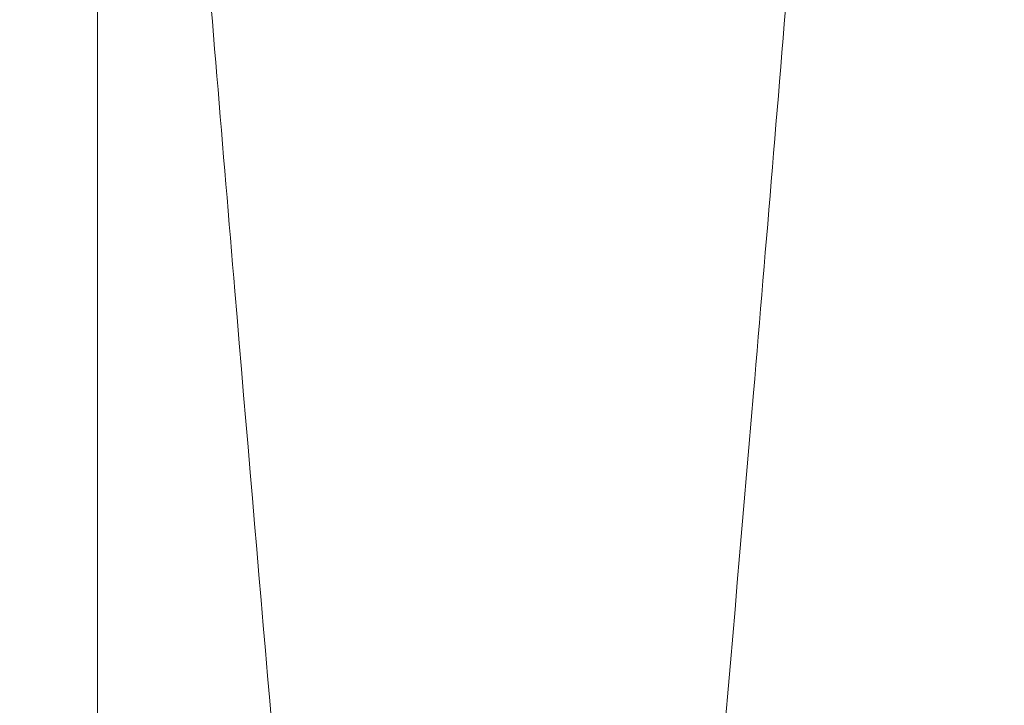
# Model space of a CAD drawing. Header units: inches. Extents: x 1 to 109, y 1 to 85.
# Tile 444 of 656: x 88.40536 to 88.40912, y 24.36927 to 24.37188. Entities that reach past the tile are written whole.
import ezdxf

# ---------------------------------------------------------------- set-up
doc = ezdxf.new("R2010")
doc.units = ezdxf.units.IN
doc.header["$MEASUREMENT"] = 0

msp = doc.modelspace()

# ---------------------------------------------------------------- linework, layer by layer
at = {"color": 7, "linetype": 'Continuous', "lineweight": 15, "ltscale": 5}
msp.add_line((88.4056574, 19.763355), (88.4056574, 28.9650217), dxfattribs=at)
for points in [[(88.4120715, 24.4341884), (88.411982, 24.4323244), (88.4118014, 24.4285655), (88.4115159, 24.4229141), (88.4112187, 24.4172427), (88.4109108, 24.4115979), (88.4105947, 24.4060278), (88.410279, 24.4006851), (88.4099665, 24.3956052), (88.4096597, 24.3908153), (88.4093546, 24.3862509), (88.4090537, 24.3819437), (88.408753, 24.377841), (88.4084552, 24.3739864), (88.4081631, 24.3704217), (88.4078832, 24.3672328), (88.4076179, 24.3643985), (88.4073401, 24.3619036), (88.4070553, 24.3597911), (88.4067651, 24.3580627), (88.4064719, 24.3567185), (88.4061721, 24.355744), (88.4058677, 24.3551535), (88.4055549, 24.3549517), (88.4052359, 24.35517), (88.4049135, 24.3558337), (88.4045964, 24.3569277), (88.4042872, 24.358434), (88.4039883, 24.3603286), (88.4037066, 24.3625404), (88.4034434, 24.3650231), (88.403192, 24.3677586), (88.4029262, 24.3708143), (88.4026499, 24.3742055), (88.4023574, 24.3779971), (88.4020504, 24.3821928), (88.4017307, 24.386787), (88.4014068, 24.3916663), (88.4010813, 24.3967923), (88.400757, 24.4021218), (88.4004425, 24.4075054), (88.4001403, 24.4128874), (88.3998517, 24.4182184), (88.3995731, 24.4235658), (88.399305, 24.4288909), (88.399135, 24.4324318), (88.3990507, 24.4341884)], [(88.4153267, 24.4341884), (88.4152372, 24.4323244), (88.4150566, 24.4285655), (88.4147711, 24.4229141), (88.4144739, 24.4172427), (88.414166, 24.4115979), (88.4138499, 24.4060278), (88.4135342, 24.4006851), (88.4132217, 24.3956052), (88.4129149, 24.3908153), (88.4126098, 24.3862509), (88.4123089, 24.3819437), (88.4120082, 24.377841), (88.4117104, 24.3739864), (88.4114183, 24.3704217), (88.4111384, 24.3672328), (88.4108731, 24.3643985), (88.4105953, 24.3619036), (88.4103105, 24.3597911), (88.4100203, 24.3580627), (88.4097271, 24.3567185), (88.4094273, 24.355744), (88.4091229, 24.3551535), (88.4088101, 24.3549517), (88.4084911, 24.35517), (88.4081687, 24.3558337), (88.4078516, 24.3569277), (88.4075424, 24.358434), (88.4072435, 24.3603286), (88.4069618, 24.3625404), (88.4066986, 24.3650231), (88.4064472, 24.3677586), (88.4061815, 24.3708143), (88.4059051, 24.3742055), (88.4056126, 24.3779971), (88.4053056, 24.3821928), (88.404986, 24.386787), (88.404662, 24.3916663), (88.4043365, 24.3967923), (88.4040122, 24.4021218), (88.4036977, 24.4075054), (88.4033955, 24.4128874), (88.403107, 24.4182184), (88.4028283, 24.4235658), (88.4025602, 24.4288909), (88.4023902, 24.4324318), (88.4023059, 24.4341884)]]:
    msp.add_open_spline(points, degree=3, knots=[0, 0, 0, 0, 0.022479, 0.045331, 0.068506, 0.091948, 0.115595, 0.139386, 0.161889, 0.184404, 0.206874, 0.229245, 0.25146, 0.274794, 0.297838, 0.320536, 0.342918, 0.365562, 0.38856, 0.410518, 0.432694, 0.455036, 0.47749, 0.5, 0.523873, 0.547679, 0.571351, 0.594825, 0.618042, 0.640943, 0.662202, 0.683327, 0.704778, 0.726531, 0.74854, 0.772107, 0.795844, 0.819687, 0.843568, 0.86742, 0.891176, 0.913429, 0.935486, 0.957297, 0.978816, 1, 1, 1, 1], dxfattribs=at)

doc.saveas('drawing.dxf')
